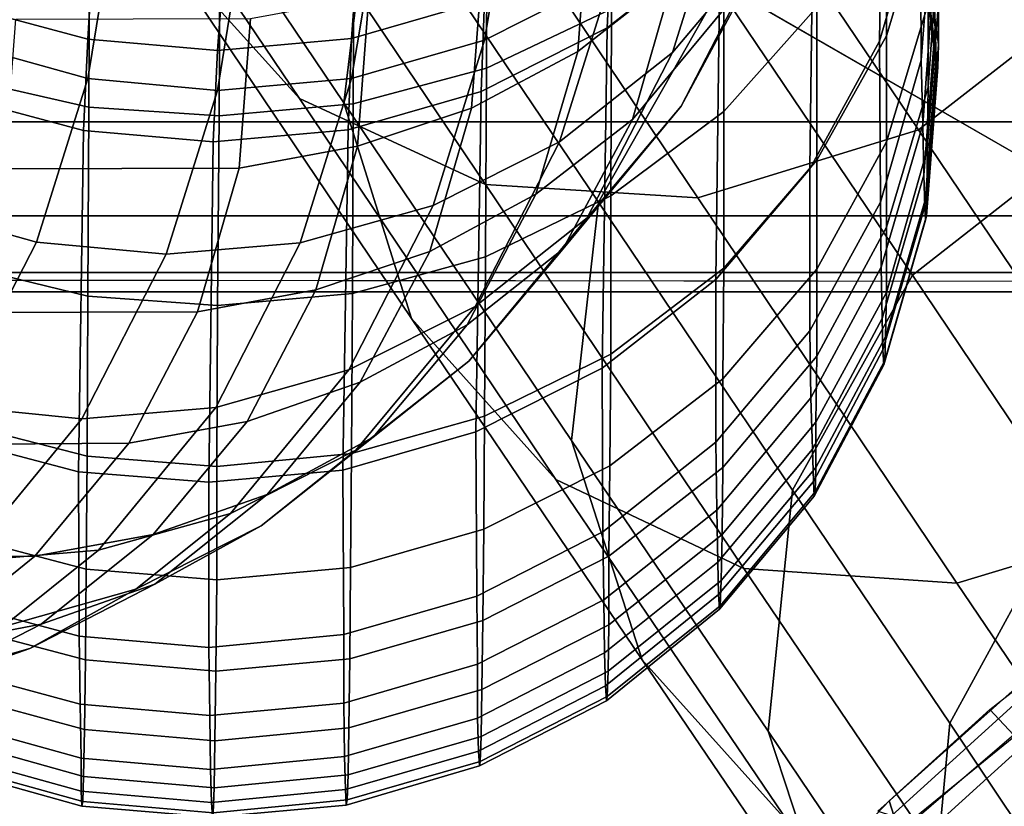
# Model space of a CAD drawing. Extents: x -43.1 to 43.1, y -41.3 to 41.3.
# Tile 411 of 656: x 0.1169 to 0.23, y -0.5112 to -0.4209. Entities that reach past the tile are written whole.
import ezdxf

# ---------------------------------------------------------------- set-up
doc = ezdxf.new("R2010")
doc.units = 0
for name, color, linetype in [('CABLE', 18, 'CONTINUOUS'), ('CEILING_SUPPORT', 254, 'CONTINUOUS'), ('CLAMP', 254, 'CONTINUOUS'), ('METAL_BASE', 254, 'CONTINUOUS'), ('WIRE', 254, 'CONTINUOUS')]:
    doc.layers.add(name, color=color, linetype=linetype)

msp = doc.modelspace()

# ---------------------------------------------------------------- linework, layer by layer
at = {"layer": 'CABLE'}
for points in [[(0.1574, -0.4033, 28.4953), (0.1285, -0.3605, 28.3751), (0.125, -0.3872, 28.3659), (0.1541, -0.4304, 28.4869)], [(0.1326, -0.4117, 28.3548), (0.1011, -0.3649, 28.2347), (0.1173, -0.3829, 28.2231), (0.149, -0.4299, 28.3439)], [(0.2202, -0.4335, 28.3246), (0.1882, -0.3861, 28.2026), (0.2103, -0.369, 28.2035), (0.2422, -0.4164, 28.3254)], [(0.1973, -0.4173, 28.6214), (0.1715, -0.3791, 28.5002), (0.1574, -0.4033, 28.4953), (0.1834, -0.4418, 28.617)], [(0.149, -0.4299, 28.3439), (0.1173, -0.3829, 28.2231), (0.1386, -0.3926, 28.2134), (0.1704, -0.4398, 28.3348)], [(0.1948, -0.4413, 28.3281), (0.1629, -0.3939, 28.2063), (0.1882, -0.3861, 28.2026), (0.2202, -0.4335, 28.3246)], [(0.1541, -0.4304, 28.4869), (0.125, -0.3872, 28.3659), (0.1326, -0.4117, 28.3548), (0.1619, -0.4552, 28.4768)], [(0.1704, -0.4398, 28.3348), (0.1386, -0.3926, 28.2134), (0.1629, -0.3939, 28.2063), (0.1948, -0.4413, 28.3281)], [(0.2671, -0.4255, 28.7424), (0.2449, -0.3926, 28.6193), (0.2193, -0.4002, 28.6221), (0.2415, -0.433, 28.7448)], [(0.2415, -0.433, 28.7448), (0.2193, -0.4002, 28.6221), (0.1973, -0.4173, 28.6214), (0.2195, -0.4502, 28.7442)], [(0.1834, -0.4418, 28.617), (0.1574, -0.4033, 28.4953), (0.1541, -0.4304, 28.4869), (0.1803, -0.4692, 28.6097)], [(0.1619, -0.4552, 28.4768), (0.1326, -0.4117, 28.3548), (0.149, -0.4299, 28.3439), (0.1785, -0.4737, 28.4667)], [(0.2501, -0.4779, 28.449), (0.2202, -0.4335, 28.3246), (0.2422, -0.4164, 28.3254), (0.2721, -0.4608, 28.4498)], [(0.2195, -0.4502, 28.7442), (0.1973, -0.4173, 28.6214), (0.1834, -0.4418, 28.617), (0.2057, -0.4749, 28.7405)], [(0.1785, -0.4737, 28.4667), (0.149, -0.4299, 28.3439), (0.1704, -0.4398, 28.3348), (0.2001, -0.4839, 28.4584)], [(0.1803, -0.4692, 28.6097), (0.1541, -0.4304, 28.4869), (0.1619, -0.4552, 28.4768), (0.1884, -0.4944, 28.6007)], [(0.2246, -0.4856, 28.4522), (0.1948, -0.4413, 28.3281), (0.2202, -0.4335, 28.3246), (0.2501, -0.4779, 28.449)], [(0.2593, -0.4595, 28.869), (0.2415, -0.433, 28.7448), (0.2195, -0.4502, 28.7442), (0.2374, -0.4768, 28.8685)], [(0.2001, -0.4839, 28.4584), (0.1704, -0.4398, 28.3348), (0.1948, -0.4413, 28.3281), (0.2246, -0.4856, 28.4522)], [(0.2057, -0.4749, 28.7405), (0.1834, -0.4418, 28.617), (0.1803, -0.4692, 28.6097), (0.2029, -0.5026, 28.7343)], [(0.2374, -0.4768, 28.8685), (0.2195, -0.4502, 28.7442), (0.2057, -0.4749, 28.7405), (0.2238, -0.5017, 28.8657)], [(0.1884, -0.4944, 28.6007), (0.1619, -0.4552, 28.4768), (0.1785, -0.4737, 28.4667), (0.2053, -0.5132, 28.5919)], [(0.2029, -0.5026, 28.7343), (0.1803, -0.4692, 28.6097), (0.1884, -0.4944, 28.6007), (0.2113, -0.5281, 28.7268)], [(0.2053, -0.5132, 28.5919), (0.1785, -0.4737, 28.4667), (0.2001, -0.4839, 28.4584), (0.2271, -0.5237, 28.5845)], [(0.2604, -0.4779, 32.0308), (0.2662, -0.4748, 69.4487), (0.2012, -0.5276, 69.4487), (0.1986, -0.5309, 32.0308)], [(0.2238, -0.5017, 28.8657), (0.2057, -0.4749, 28.7405), (0.2029, -0.5026, 28.7343), (0.2212, -0.5297, 28.8609)], [(0.2505, -0.4964, 28.9943), (0.2374, -0.4768, 28.8685), (0.2238, -0.5017, 28.8657), (0.237, -0.5215, 28.9923)], [(0.2517, -0.5256, 28.5791), (0.2246, -0.4856, 28.4522), (0.2501, -0.4779, 28.449), (0.2773, -0.518, 28.5762)], [(0.2271, -0.5237, 28.5845), (0.2001, -0.4839, 28.4584), (0.2246, -0.4856, 28.4522), (0.2517, -0.5256, 28.5791)], [(0.2284, -0.5001, 32.0308), (0.2407, -0.4905, 32.0308), (0.2567, -0.5181, 32.0308), (0.2523, -0.5257, 32.0308)], [(0.2113, -0.5281, 28.7268), (0.1884, -0.4944, 28.6007), (0.2053, -0.5132, 28.5919), (0.2284, -0.5474, 28.7194)], [(0.2328, -0.4981, 69.6567), (0.2313, -0.4977, 69.4487), (0.2155, -0.5118, 69.4487), (0.2171, -0.5123, 69.6569)], [(0.2376, -0.4994, 69.8649), (0.2328, -0.4981, 69.6567), (0.2171, -0.5123, 69.6569), (0.2219, -0.5136, 69.8653)], [(0.2284, -0.5001, 32.0308), (0.2523, -0.5257, 32.0308), (0.2244, -0.5344, 32.0308), (0.2168, -0.5106, 32.0308)], [(0.2459, -0.5017, 70.0733), (0.2376, -0.4994, 69.8649), (0.2219, -0.5136, 69.8653), (0.2302, -0.5159, 70.0739)], [(0.2212, -0.5297, 28.8609), (0.2029, -0.5026, 28.7343), (0.2113, -0.5281, 28.7268), (0.2299, -0.5556, 28.855)], [(0.237, -0.5215, 28.9923), (0.2238, -0.5017, 28.8657), (0.2212, -0.5297, 28.8609), (0.2347, -0.5497, 28.989)], [(0.2244, -0.5344, 32.0308), (0.2061, -0.5219, 32.0308), (0.2168, -0.5106, 32.0308)]]:
    msp.add_3dface(points, dxfattribs=at)
at = {"layer": 'CEILING_SUPPORT'}
for points in [[(0.068, -0.0542, 101.9285), (0.7651, 0, 101.9285), (0.7651, -0.7651, 101.9285), (0, -0.7651, 101.9285)], [(0.068, -0.0542, 101.859), (0.7651, 0, 101.859), (0.7651, -0.7651, 101.859), (0, -0.7651, 101.859)]]:
    msp.add_3dface(points, dxfattribs=at)
at = {"layer": 'CLAMP'}
for points in [[(-0.6955, -0.4177, 93.7762), (3.3384, -0.4177, 93.7762), (3.3384, -0.4326, 93.7344), (-0.6955, -0.4326, 93.7344)], [(-0.6955, -0.4326, 93.472), (3.3384, -0.4326, 93.472), (3.3384, -0.4177, 93.4302), (-0.6955, -0.4177, 93.4302)], [(-0.6955, -0.4326, 93.7344), (3.3384, -0.4326, 93.7344), (3.3384, -0.4434, 93.6914), (-0.6955, -0.4434, 93.6914)], [(-0.6955, -0.4434, 93.515), (3.3384, -0.4434, 93.515), (3.3384, -0.4326, 93.472), (-0.6955, -0.4326, 93.472)], [(-0.6955, -0.4434, 93.6914), (3.3384, -0.4434, 93.6914), (3.3384, -0.4499, 93.6475), (-0.6955, -0.4499, 93.6475)], [(-0.6955, -0.4499, 93.5589), (3.3384, -0.4499, 93.5589), (3.3384, -0.4434, 93.515), (-0.6955, -0.4434, 93.515)], [(-0.6955, -0.4499, 93.6475), (3.3384, -0.4499, 93.6475), (3.3384, -0.4521, 93.6032), (-0.6955, -0.4521, 93.6032)], [(3.3384, -0.4521, 93.6032), (3.3384, -0.4499, 93.5589), (-0.6955, -0.4499, 93.5589), (1.3214, -0.4521, 93.6032)], [(-0.6955, -0.4499, 93.5589), (-0.6955, -0.4521, 93.6032), (1.3214, -0.4521, 93.6032)]]:
    msp.add_3dface(points, dxfattribs=at)
at = {"layer": 'METAL_BASE'}
for points in [[(-1.669, 0.6609, 8.6989), (-0.8194, 1.6735, 8.6989), (0.4824, 1.903, 8.6989), (1.6271, -1.2421, 8.6989)], [(-0.9992, 1.3658, 8.6989), (-1.609, 0.3096, 8.6989), (-1.3972, -0.8914, 8.6989), (1.2928, 1.3658, 8.6989)], [(-1.3972, -0.8914, 8.6989), (-0.463, -1.6754, 8.6989), (0.7566, -1.6754, 8.6989), (1.2928, 1.3658, 8.6989)], [(-0.8992, 1.2466, 0.6411), (-1.4558, 0.2826, 0.6411), (-1.2625, -0.8137, 0.6411), (1.1929, 1.2466, 0.6411)], [(-1.2625, -0.8137, 0.6411), (-0.4098, -1.5292, 0.6411), (0.7034, -1.5292, 0.6411), (1.1929, 1.2466, 0.6411)], [(-0.8194, -1.6735, 8.6989), (-1.669, -0.6609, 8.6989), (-1.669, 0.6609, 8.6989), (1.6271, -1.2421, 8.6989)]]:
    msp.add_3dface(points, dxfattribs=at)
at = {"layer": 'WIRE'}
for points in [[(0.221, -0.3679, 2.3927), (0.2204, -0.4072, 2.2337), (0.2157, -0.4233, 2.2377), (0.2163, -0.384, 2.3963)], [(0.2163, -0.384, 2.3963), (0.2157, -0.4233, 2.2377), (0.2077, -0.438, 2.2413), (0.2082, -0.3988, 2.3997)], [(0.2212, -0.4071, 1.769), (0.2212, -0.3903, 1.7272), (0.2165, -0.4055, 1.7205), (0.2165, -0.4227, 1.7634)], [(0.2217, -0.3905, 2.2296), (0.2218, -0.4086, 2.1498), (0.2205, -0.4255, 2.1531), (0.2204, -0.4072, 2.2337)], [(0.2027, -0.4118, 3.0929), (0.2087, -0.3926, 2.9584), (0.1979, -0.4055, 2.9563), (0.1919, -0.4246, 3.0904)], [(0.1849, -0.4196, 1.6609), (0.185, -0.3948, 1.6185), (0.1706, -0.4014, 1.6144), (0.1705, -0.4264, 1.6573)], [(0.2009, -0.4159, 3.231), (0.2108, -0.3969, 3.0956), (0.2027, -0.4118, 3.0929), (0.1929, -0.4308, 3.2283)], [(0.1823, -0.4074, 3.4611), (0.1933, -0.3988, 3.3713), (0.192, -0.4159, 3.3693), (0.181, -0.4245, 3.4594)], [(0.192, -0.4159, 3.3693), (0.2057, -0.3995, 3.2336), (0.2009, -0.4159, 3.231), (0.1873, -0.4323, 3.367)], [(0.2082, -0.3988, 2.3997), (0.2077, -0.438, 2.2413), (0.1969, -0.4507, 2.2445), (0.1974, -0.4116, 2.4026)], [(0.2085, -0.4194, 1.7144), (0.2086, -0.3986, 1.6719), (0.1978, -0.4102, 1.6658), (0.1978, -0.4314, 1.7092)], [(0.2197, -0.3992, 2.1068), (0.2198, -0.4048, 2.0669), (0.2221, -0.4217, 2.0688), (0.2219, -0.416, 2.1095)], [(0.1849, -0.4158, 2.9545), (0.1874, -0.4002, 2.8225), (0.1729, -0.4077, 2.8217), (0.1703, -0.4232, 2.9531)], [(0.1705, -0.4264, 1.6573), (0.1706, -0.4014, 1.6144), (0.1553, -0.4054, 1.6119), (0.1552, -0.4305, 1.6552)], [(0.1979, -0.401, 2.4544), (0.1974, -0.4116, 2.4026), (0.1844, -0.4218, 2.405), (0.1849, -0.4113, 2.4565)], [(0.1248, -0.4309, 1.6551), (0.1249, -0.4059, 1.6117), (0.1104, -0.4027, 1.6138), (0.1103, -0.4276, 1.6569)], [(0.2202, -0.4068, 1.9214), (0.2203, -0.4021, 1.8855), (0.2225, -0.4189, 1.8828), (0.2225, -0.4237, 1.9197)], [(0.2225, -0.4118, 1.8463), (0.2225, -0.4025, 1.8102), (0.2213, -0.419, 1.8054), (0.2213, -0.4286, 1.8425)], [(0.2198, -0.4048, 2.0669), (0.22, -0.4082, 2.0304), (0.2222, -0.4251, 2.0315), (0.2221, -0.4217, 2.0688)], [(0.1398, -0.4319, 1.6545), (0.1399, -0.4068, 1.6111), (0.1249, -0.4059, 1.6117), (0.1248, -0.4309, 1.6551)], [(0.1552, -0.4305, 1.6552), (0.1553, -0.4054, 1.6119), (0.1399, -0.4068, 1.6111), (0.1398, -0.4319, 1.6545)], [(0.1919, -0.4246, 3.0904), (0.1979, -0.4055, 2.9563), (0.1849, -0.4158, 2.9545), (0.1789, -0.4349, 3.0882)], [(0.2165, -0.4227, 1.7634), (0.2165, -0.4055, 1.7205), (0.2085, -0.4194, 1.7144), (0.2085, -0.437, 1.7583)], [(0.1701, -0.4138, 3.5504), (0.1823, -0.4074, 3.4611), (0.181, -0.4245, 3.4594), (0.1688, -0.431, 3.5491)], [(0.2204, -0.4072, 2.2337), (0.2205, -0.4255, 2.1531), (0.2158, -0.4418, 2.1564), (0.2157, -0.4233, 2.2377)], [(0.2213, -0.419, 1.8054), (0.2212, -0.4071, 1.769), (0.2165, -0.4227, 1.7634), (0.2165, -0.4349, 1.8008)], [(0.2202, -0.4093, 1.9576), (0.2202, -0.4068, 1.9214), (0.2225, -0.4237, 1.9197), (0.2224, -0.4263, 1.9569)], [(0.1247, -0.4276, 2.9511), (0.1272, -0.4122, 2.8208), (0.1127, -0.4082, 2.8211), (0.1102, -0.4236, 2.9512)], [(0.1703, -0.4232, 2.9531), (0.1729, -0.4077, 2.8217), (0.1576, -0.4121, 2.8211), (0.155, -0.4276, 2.952)], [(0.22, -0.4082, 2.0304), (0.2201, -0.4097, 1.9939), (0.2223, -0.4267, 1.9942), (0.2222, -0.4251, 2.0315)], [(0.2218, -0.4086, 2.1498), (0.2219, -0.416, 2.1095), (0.2207, -0.4329, 2.1122), (0.2205, -0.4255, 2.1531)], [(0.2201, -0.4097, 1.9939), (0.2202, -0.4093, 1.9576), (0.2224, -0.4263, 1.9569), (0.2223, -0.4267, 1.9942)], [(0.1252, -0.4148, 2.5102), (0.1247, -0.4231, 2.4593), (0.1102, -0.4192, 2.4587), (0.1107, -0.4109, 2.5098)], [(0.1709, -0.4103, 2.509), (0.1703, -0.4186, 2.458), (0.155, -0.423, 2.4589), (0.1556, -0.4147, 2.5098)], [(0.1978, -0.4314, 1.7092), (0.1978, -0.4102, 1.6658), (0.1849, -0.4196, 1.6609), (0.1848, -0.4411, 1.705)], [(0.1849, -0.4113, 2.4565), (0.1844, -0.4218, 2.405), (0.1699, -0.4291, 2.4067), (0.1703, -0.4186, 2.458)], [(0.1929, -0.4308, 3.2283), (0.2027, -0.4118, 3.0929), (0.1919, -0.4246, 3.0904), (0.1821, -0.4436, 3.2257)], [(0.1974, -0.4116, 2.4026), (0.1969, -0.4507, 2.2445), (0.1838, -0.4609, 2.247), (0.1844, -0.4218, 2.405)], [(0.2225, -0.4189, 1.8828), (0.2225, -0.4118, 1.8463), (0.2213, -0.4286, 1.8425), (0.2212, -0.4358, 1.8801)], [(0.1396, -0.429, 2.9513), (0.1421, -0.4135, 2.8208), (0.1272, -0.4122, 2.8208), (0.1247, -0.4276, 2.9511)], [(0.155, -0.4276, 2.952), (0.1576, -0.4121, 2.8211), (0.1421, -0.4135, 2.8208), (0.1396, -0.429, 2.9513)], [(0.157, -0.4182, 3.639), (0.1701, -0.4138, 3.5504), (0.1688, -0.431, 3.5491), (0.1557, -0.4354, 3.6381)], [(0.1402, -0.4161, 2.5102), (0.1396, -0.4244, 2.4594), (0.1247, -0.4231, 2.4593), (0.1252, -0.4148, 2.5102)], [(0.1556, -0.4147, 2.5098), (0.155, -0.423, 2.4589), (0.1396, -0.4244, 2.4594), (0.1402, -0.4161, 2.5102)], [(0.1789, -0.4349, 3.0882), (0.1849, -0.4158, 2.9545), (0.1703, -0.4232, 2.9531), (0.1644, -0.4422, 3.0863)], [(0.181, -0.4245, 3.4594), (0.192, -0.4159, 3.3693), (0.1873, -0.4323, 3.367), (0.1762, -0.4409, 3.4574)], [(0.1873, -0.4323, 3.367), (0.2009, -0.4159, 3.231), (0.1929, -0.4308, 3.2283), (0.1793, -0.4472, 3.3645)], [(0.2219, -0.416, 2.1095), (0.2221, -0.4217, 2.0688), (0.2208, -0.4387, 2.0708), (0.2207, -0.4329, 2.1122)], [(0.1434, -0.4207, 3.7271), (0.157, -0.4182, 3.639), (0.1557, -0.4354, 3.6381), (0.1421, -0.4379, 3.7265)], [(0.1703, -0.4186, 2.458), (0.1699, -0.4291, 2.4067), (0.1546, -0.4335, 2.4078), (0.155, -0.423, 2.4589)], [(0.1247, -0.4231, 2.4593), (0.1242, -0.4336, 2.4081), (0.1097, -0.4297, 2.4073), (0.1102, -0.4192, 2.4587)], [(0.1848, -0.4411, 1.705), (0.1849, -0.4196, 1.6609), (0.1705, -0.4264, 1.6573), (0.1704, -0.4481, 1.7019)], [(0.2085, -0.437, 1.7583), (0.2085, -0.4194, 1.7144), (0.1978, -0.4314, 1.7092), (0.1978, -0.4494, 1.754)], [(0.2213, -0.4286, 1.8425), (0.2213, -0.419, 1.8054), (0.2165, -0.4349, 1.8008), (0.2165, -0.4447, 1.8389)], [(0.2225, -0.4237, 1.9197), (0.2225, -0.4189, 1.8828), (0.2212, -0.4358, 1.8801), (0.2212, -0.4408, 1.918)], [(0.1164, -0.4208, 3.9023), (0.1434, -0.4207, 3.7271), (0.1421, -0.4379, 3.7265), (0.1151, -0.438, 3.9023)], [(0.1844, -0.4218, 2.405), (0.1838, -0.4609, 2.247), (0.1693, -0.4682, 2.2488), (0.1699, -0.4291, 2.4067)], [(0.2221, -0.4217, 2.0688), (0.2222, -0.4251, 2.0315), (0.2209, -0.4423, 2.0327), (0.2208, -0.4387, 2.0708)], [(0.1396, -0.4244, 2.4594), (0.1391, -0.4349, 2.4082), (0.1242, -0.4336, 2.4081), (0.1247, -0.4231, 2.4593)], [(0.155, -0.423, 2.4589), (0.1546, -0.4335, 2.4078), (0.1391, -0.4349, 2.4082), (0.1396, -0.4244, 2.4594)], [(0.1644, -0.4422, 3.0863), (0.1703, -0.4232, 2.9531), (0.155, -0.4276, 2.952), (0.1491, -0.4465, 3.0847)], [(0.2157, -0.4233, 2.2377), (0.2158, -0.4418, 2.1564), (0.2077, -0.4566, 2.1593), (0.2077, -0.438, 2.2413)], [(0.2165, -0.4349, 1.8008), (0.2165, -0.4227, 1.7634), (0.2085, -0.437, 1.7583), (0.2085, -0.4495, 1.7967)], [(0.1188, -0.4464, 3.083), (0.1247, -0.4276, 2.9511), (0.1102, -0.4236, 2.9512), (0.1044, -0.4424, 3.0827)], [(0.2224, -0.4263, 1.9569), (0.2225, -0.4237, 1.9197), (0.2212, -0.4408, 1.918), (0.2211, -0.4434, 1.9562)], [(0.1688, -0.431, 3.5491), (0.181, -0.4245, 3.4594), (0.1762, -0.4409, 3.4574), (0.164, -0.4475, 3.5473)], [(0.1821, -0.4436, 3.2257), (0.1919, -0.4246, 3.0904), (0.1789, -0.4349, 3.0882), (0.1692, -0.4538, 3.2232)], [(0.2205, -0.4255, 2.1531), (0.2207, -0.4329, 2.1122), (0.2159, -0.4493, 2.1148), (0.2158, -0.4418, 2.1564)], [(0.2222, -0.4251, 2.0315), (0.2223, -0.4267, 1.9942), (0.221, -0.4439, 1.9945), (0.2209, -0.4423, 2.0327)], [(0.1704, -0.4481, 1.7019), (0.1705, -0.4264, 1.6573), (0.1552, -0.4305, 1.6552), (0.1551, -0.4523, 1.7001)], [(0.2223, -0.4267, 1.9942), (0.2224, -0.4263, 1.9569), (0.2211, -0.4434, 1.9562), (0.221, -0.4439, 1.9945)], [(0.1247, -0.4526, 1.7), (0.1248, -0.4309, 1.6551), (0.1103, -0.4276, 1.6569), (0.1102, -0.4491, 1.7016)], [(0.1337, -0.4478, 3.0837), (0.1396, -0.429, 2.9513), (0.1247, -0.4276, 2.9511), (0.1188, -0.4464, 3.083)], [(0.1491, -0.4465, 3.0847), (0.155, -0.4276, 2.952), (0.1396, -0.429, 2.9513), (0.1337, -0.4478, 3.0837)], [(0.2212, -0.4358, 1.8801), (0.2213, -0.4286, 1.8425), (0.2165, -0.4447, 1.8389), (0.2165, -0.4522, 1.8775)], [(0.1242, -0.4336, 2.4081), (0.1236, -0.4728, 2.2499), (0.1092, -0.469, 2.2489), (0.1097, -0.4297, 2.4073)], [(0.1699, -0.4291, 2.4067), (0.1693, -0.4682, 2.2488), (0.154, -0.4726, 2.2498), (0.1546, -0.4335, 2.4078)], [(0.1396, -0.4537, 1.6995), (0.1398, -0.4319, 1.6545), (0.1248, -0.4309, 1.6551), (0.1247, -0.4526, 1.7)], [(0.1551, -0.4523, 1.7001), (0.1552, -0.4305, 1.6552), (0.1398, -0.4319, 1.6545), (0.1396, -0.4537, 1.6995)], [(0.1557, -0.4354, 3.6381), (0.1688, -0.431, 3.5491), (0.164, -0.4475, 3.5473), (0.1509, -0.4519, 3.6367)], [(0.1793, -0.4472, 3.3645), (0.1929, -0.4308, 3.2283), (0.1821, -0.4436, 3.2257), (0.1685, -0.4601, 3.3619)], [(0.1762, -0.4409, 3.4574), (0.1873, -0.4323, 3.367), (0.1793, -0.4472, 3.3645), (0.1683, -0.4559, 3.4551)], [(0.1978, -0.4494, 1.754), (0.1978, -0.4314, 1.7092), (0.1848, -0.4411, 1.705), (0.1848, -0.4593, 1.7504)], [(0.1546, -0.4335, 2.4078), (0.154, -0.4726, 2.2498), (0.1386, -0.474, 2.2502), (0.1391, -0.4349, 2.4082)], [(0.2207, -0.4329, 2.1122), (0.2208, -0.4387, 2.0708), (0.216, -0.4552, 2.0727), (0.2159, -0.4493, 2.1148)], [(0.1391, -0.4349, 2.4082), (0.1386, -0.474, 2.2502), (0.1236, -0.4728, 2.2499), (0.1242, -0.4336, 2.4081)], [(0.1421, -0.4379, 3.7265), (0.1557, -0.4354, 3.6381), (0.1509, -0.4519, 3.6367), (0.1373, -0.4544, 3.7255)], [(0.1692, -0.4538, 3.2232), (0.1789, -0.4349, 3.0882), (0.1644, -0.4422, 3.0863), (0.1547, -0.4611, 3.2209)], [(0.2165, -0.4447, 1.8389), (0.2165, -0.4349, 1.8008), (0.2085, -0.4495, 1.7967), (0.2085, -0.4595, 1.8356)], [(0.2212, -0.4408, 1.918), (0.2212, -0.4358, 1.8801), (0.2165, -0.4522, 1.8775), (0.2164, -0.4573, 1.9164)], [(0.1151, -0.438, 3.9023), (0.1421, -0.4379, 3.7265), (0.1373, -0.4544, 3.7255), (0.1103, -0.4545, 3.9018)], [(0.2077, -0.438, 2.2413), (0.2077, -0.4566, 2.1593), (0.1969, -0.4694, 2.1618), (0.1969, -0.4507, 2.2445)], [(0.2085, -0.4495, 1.7967), (0.2085, -0.437, 1.7583), (0.1978, -0.4494, 1.754), (0.1977, -0.4621, 1.793)], [(0.2208, -0.4387, 2.0708), (0.2209, -0.4423, 2.0327), (0.2161, -0.4588, 2.0338), (0.216, -0.4552, 2.0727)], [(0.164, -0.4475, 3.5473), (0.1762, -0.4409, 3.4574), (0.1683, -0.4559, 3.4551), (0.156, -0.4625, 3.5453)], [(0.1848, -0.4593, 1.7504), (0.1848, -0.4411, 1.705), (0.1704, -0.4481, 1.7019), (0.1703, -0.4664, 1.7479)], [(0.2211, -0.4434, 1.9562), (0.2212, -0.4408, 1.918), (0.2164, -0.4573, 1.9164), (0.2163, -0.46, 1.9555)], [(0.1091, -0.4652, 3.2164), (0.1188, -0.4464, 3.083), (0.1044, -0.4424, 3.0827), (0.0947, -0.4611, 3.2157)], [(0.1547, -0.4611, 3.2209), (0.1644, -0.4422, 3.0863), (0.1491, -0.4465, 3.0847), (0.1394, -0.4654, 3.2191)], [(0.2158, -0.4418, 2.1564), (0.2159, -0.4493, 2.1148), (0.2078, -0.4643, 2.1172), (0.2077, -0.4566, 2.1593)], [(0.2209, -0.4423, 2.0327), (0.221, -0.4439, 1.9945), (0.2162, -0.4605, 1.9947), (0.2161, -0.4588, 2.0338)], [(0.1685, -0.4601, 3.3619), (0.1821, -0.4436, 3.2257), (0.1692, -0.4538, 3.2232), (0.1555, -0.4703, 3.3593)], [(0.221, -0.4439, 1.9945), (0.2211, -0.4434, 1.9562), (0.2163, -0.46, 1.9555), (0.2162, -0.4605, 1.9947)], [(0.2165, -0.4522, 1.8775), (0.2165, -0.4447, 1.8389), (0.2085, -0.4595, 1.8356), (0.2084, -0.4671, 1.8751)], [(0.124, -0.4667, 3.2175), (0.1337, -0.4478, 3.0837), (0.1188, -0.4464, 3.083), (0.1091, -0.4652, 3.2164)], [(0.1394, -0.4654, 3.2191), (0.1491, -0.4465, 3.0847), (0.1337, -0.4478, 3.0837), (0.124, -0.4667, 3.2175)], [(0.1509, -0.4519, 3.6367), (0.164, -0.4475, 3.5473), (0.156, -0.4625, 3.5453), (0.143, -0.467, 3.6349)], [(0.1703, -0.4664, 1.7479), (0.1704, -0.4481, 1.7019), (0.1551, -0.4523, 1.7001), (0.155, -0.4707, 1.7464)], [(0.1683, -0.4559, 3.4551), (0.1793, -0.4472, 3.3645), (0.1685, -0.4601, 3.3619), (0.1575, -0.4688, 3.4525)], [(0.1246, -0.471, 1.7464), (0.1247, -0.4526, 1.7), (0.1102, -0.4491, 1.7016), (0.1101, -0.4673, 1.7477)], [(0.1977, -0.4621, 1.793), (0.1978, -0.4494, 1.754), (0.1848, -0.4593, 1.7504), (0.1847, -0.4721, 1.7902)], [(0.2159, -0.4493, 2.1148), (0.216, -0.4552, 2.0727), (0.208, -0.4702, 2.0744), (0.2078, -0.4643, 2.1172)], [(0.2085, -0.4595, 1.8356), (0.2085, -0.4495, 1.7967), (0.1977, -0.4621, 1.793), (0.1977, -0.4723, 1.8328)], [(0.1969, -0.4507, 2.2445), (0.1969, -0.4694, 2.1618), (0.1839, -0.4797, 2.1638), (0.1838, -0.4609, 2.247)], [(0.1395, -0.4722, 1.7459), (0.1396, -0.4537, 1.6995), (0.1247, -0.4526, 1.7), (0.1246, -0.471, 1.7464)], [(0.1373, -0.4544, 3.7255), (0.1509, -0.4519, 3.6367), (0.143, -0.467, 3.6349), (0.1294, -0.4695, 3.7239)], [(0.155, -0.4707, 1.7464), (0.1551, -0.4523, 1.7001), (0.1396, -0.4537, 1.6995), (0.1395, -0.4722, 1.7459)], [(0.2164, -0.4573, 1.9164), (0.2165, -0.4522, 1.8775), (0.2084, -0.4671, 1.8751), (0.2084, -0.4723, 1.9149)], [(0.1555, -0.4703, 3.3593), (0.1692, -0.4538, 3.2232), (0.1547, -0.4611, 3.2209), (0.1411, -0.4776, 3.3568)], [(0.1103, -0.4545, 3.9018), (0.1373, -0.4544, 3.7255), (0.1294, -0.4695, 3.7239), (0.1024, -0.4697, 3.9008)], [(0.156, -0.4625, 3.5453), (0.1683, -0.4559, 3.4551), (0.1575, -0.4688, 3.4525), (0.1453, -0.4754, 3.5429)], [(0.216, -0.4552, 2.0727), (0.2161, -0.4588, 2.0338), (0.2081, -0.4739, 2.0348), (0.208, -0.4702, 2.0744)], [(0.2077, -0.4566, 2.1593), (0.2078, -0.4643, 2.1172), (0.197, -0.4772, 2.1192), (0.1969, -0.4694, 2.1618)], [(0.2163, -0.46, 1.9555), (0.2164, -0.4573, 1.9164), (0.2084, -0.4723, 1.9149), (0.2083, -0.4751, 1.9549)], [(0.1847, -0.4721, 1.7902), (0.1848, -0.4593, 1.7504), (0.1703, -0.4664, 1.7479), (0.1702, -0.4794, 1.7881)], [(0.2084, -0.4671, 1.8751), (0.2085, -0.4595, 1.8356), (0.1977, -0.4723, 1.8328), (0.1976, -0.48, 1.873)], [(0.2161, -0.4588, 2.0338), (0.2162, -0.4605, 1.9947), (0.2082, -0.4756, 1.9949), (0.2081, -0.4739, 2.0348)], [(0.1575, -0.4688, 3.4525), (0.1685, -0.4601, 3.3619), (0.1555, -0.4703, 3.3593), (0.1446, -0.479, 3.45)], [(0.2162, -0.4605, 1.9947), (0.2163, -0.46, 1.9555), (0.2083, -0.4751, 1.9549), (0.2082, -0.4756, 1.9949)], [(0.1411, -0.4776, 3.3568), (0.1547, -0.4611, 3.2209), (0.1394, -0.4654, 3.2191), (0.1259, -0.4818, 3.3546)], [(0.1838, -0.4609, 2.247), (0.1839, -0.4797, 2.1638), (0.1694, -0.4871, 2.1653), (0.1693, -0.4682, 2.2488)], [(0.143, -0.467, 3.6349), (0.156, -0.4625, 3.5453), (0.1453, -0.4754, 3.5429), (0.1322, -0.48, 3.6327)], [(0.1977, -0.4723, 1.8328), (0.1977, -0.4621, 1.793), (0.1847, -0.4721, 1.7902), (0.1846, -0.4825, 1.8305)], [(0.1105, -0.4831, 3.3527), (0.124, -0.4667, 3.2175), (0.1091, -0.4652, 3.2164), (0.0957, -0.4816, 3.3512)], [(0.2078, -0.4643, 2.1172), (0.208, -0.4702, 2.0744), (0.1971, -0.4832, 2.0758), (0.197, -0.4772, 2.1192)], [(0.1259, -0.4818, 3.3546), (0.1394, -0.4654, 3.2191), (0.124, -0.4667, 3.2175), (0.1105, -0.4831, 3.3527)], [(0.1245, -0.484, 1.7868), (0.1246, -0.471, 1.7464), (0.1101, -0.4673, 1.7477), (0.11, -0.4802, 1.7879)], [(0.1294, -0.4695, 3.7239), (0.143, -0.467, 3.6349), (0.1322, -0.48, 3.6327), (0.1186, -0.4825, 3.722)], [(0.1702, -0.4794, 1.7881), (0.1703, -0.4664, 1.7479), (0.155, -0.4707, 1.7464), (0.1549, -0.4838, 1.7868)], [(0.2084, -0.4723, 1.9149), (0.2084, -0.4671, 1.8751), (0.1976, -0.48, 1.873), (0.1975, -0.4853, 1.9136)], [(0.1693, -0.4682, 2.2488), (0.1694, -0.4871, 2.1653), (0.1541, -0.4915, 2.1661), (0.154, -0.4726, 2.2498)], [(0.1024, -0.4697, 3.9008), (0.1294, -0.4695, 3.7239), (0.1186, -0.4825, 3.722), (0.0916, -0.4827, 3.8994)], [(0.1236, -0.4728, 2.2499), (0.1237, -0.4917, 2.1661), (0.1092, -0.4878, 2.1652), (0.1092, -0.469, 2.2489)], [(0.1453, -0.4754, 3.5429), (0.1575, -0.4688, 3.4525), (0.1446, -0.479, 3.45), (0.1324, -0.4857, 3.5404)], [(0.1969, -0.4694, 2.1618), (0.197, -0.4772, 2.1192), (0.184, -0.4875, 2.1209), (0.1839, -0.4797, 2.1638)], [(0.1446, -0.479, 3.45), (0.1555, -0.4703, 3.3593), (0.1411, -0.4776, 3.3568), (0.1302, -0.4863, 3.4475)], [(0.1549, -0.4838, 1.7868), (0.155, -0.4707, 1.7464), (0.1395, -0.4722, 1.7459), (0.1395, -0.4852, 1.7864)], [(0.208, -0.4702, 2.0744), (0.2081, -0.4739, 2.0348), (0.1972, -0.4869, 2.0356), (0.1971, -0.4832, 2.0758)], [(0.1395, -0.4852, 1.7864), (0.1395, -0.4722, 1.7459), (0.1246, -0.471, 1.7464), (0.1245, -0.484, 1.7868)], [(0.1386, -0.474, 2.2502), (0.1386, -0.493, 2.1663), (0.1237, -0.4917, 2.1661), (0.1236, -0.4728, 2.2499)], [(0.154, -0.4726, 2.2498), (0.1541, -0.4915, 2.1661), (0.1386, -0.493, 2.1663), (0.1386, -0.474, 2.2502)], [(0.1846, -0.4825, 1.8305), (0.1847, -0.4721, 1.7902), (0.1702, -0.4794, 1.7881), (0.1701, -0.4899, 1.8289)], [(0.1976, -0.48, 1.873), (0.1977, -0.4723, 1.8328), (0.1846, -0.4825, 1.8305), (0.1846, -0.4904, 1.8714)], [(0.2083, -0.4751, 1.9549), (0.2084, -0.4723, 1.9149), (0.1975, -0.4853, 1.9136), (0.1974, -0.4882, 1.9543)], [(0.2081, -0.4739, 2.0348), (0.2082, -0.4756, 1.9949), (0.1973, -0.4886, 1.9951), (0.1972, -0.4869, 2.0356)], [(0.1322, -0.48, 3.6327), (0.1453, -0.4754, 3.5429), (0.1324, -0.4857, 3.5404), (0.1193, -0.4903, 3.6303)], [(0.2082, -0.4756, 1.9949), (0.2083, -0.4751, 1.9549), (0.1974, -0.4882, 1.9543), (0.1973, -0.4886, 1.9951)], [(0.1302, -0.4863, 3.4475), (0.1411, -0.4776, 3.3568), (0.1259, -0.4818, 3.3546), (0.1149, -0.4906, 3.4451)], [(0.197, -0.4772, 2.1192), (0.1971, -0.4832, 2.0758), (0.1841, -0.4936, 2.077), (0.184, -0.4875, 2.1209)], [(0.1324, -0.4857, 3.5404), (0.1446, -0.479, 3.45), (0.1302, -0.4863, 3.4475), (0.118, -0.4931, 3.5379)], [(0.1701, -0.4899, 1.8289), (0.1702, -0.4794, 1.7881), (0.1549, -0.4838, 1.7868), (0.1548, -0.4943, 1.8279)], [(0.1839, -0.4797, 2.1638), (0.184, -0.4875, 2.1209), (0.1695, -0.4949, 2.122), (0.1694, -0.4871, 2.1653)], [(0.1186, -0.4825, 3.722), (0.1322, -0.48, 3.6327), (0.1193, -0.4903, 3.6303), (0.1057, -0.4929, 3.7198)], [(0.1244, -0.4944, 1.8279), (0.1245, -0.484, 1.7868), (0.11, -0.4802, 1.7879), (0.11, -0.4906, 1.8287)], [(0.1975, -0.4853, 1.9136), (0.1976, -0.48, 1.873), (0.1846, -0.4904, 1.8714), (0.1845, -0.4957, 1.9126)], [(0.1149, -0.4906, 3.4451), (0.1259, -0.4818, 3.3546), (0.1105, -0.4831, 3.3527), (0.0996, -0.4919, 3.443)], [(0.0916, -0.4827, 3.8994), (0.1186, -0.4825, 3.722), (0.1057, -0.4929, 3.7198), (0.0787, -0.4932, 3.8976)], [(0.1846, -0.4904, 1.8714), (0.1846, -0.4825, 1.8305), (0.1701, -0.4899, 1.8289), (0.17, -0.4978, 1.8702)], [(0.1971, -0.4832, 2.0758), (0.1972, -0.4869, 2.0356), (0.1842, -0.4974, 2.0363), (0.1841, -0.4936, 2.077)], [(0.1394, -0.4957, 1.8276), (0.1395, -0.4852, 1.7864), (0.1245, -0.484, 1.7868), (0.1244, -0.4944, 1.8279)], [(0.1548, -0.4943, 1.8279), (0.1549, -0.4838, 1.7868), (0.1395, -0.4852, 1.7864), (0.1394, -0.4957, 1.8276)], [(0.1974, -0.4882, 1.9543), (0.1975, -0.4853, 1.9136), (0.1845, -0.4957, 1.9126), (0.1844, -0.4986, 1.9539)], [(0.118, -0.4931, 3.5379), (0.1302, -0.4863, 3.4475), (0.1149, -0.4906, 3.4451), (0.1028, -0.4974, 3.5354)], [(0.1193, -0.4903, 3.6303), (0.1324, -0.4857, 3.5404), (0.118, -0.4931, 3.5379), (0.1049, -0.4977, 3.6278)], [(0.1237, -0.4917, 2.1661), (0.1238, -0.4995, 2.1226), (0.1093, -0.4956, 2.1219), (0.1092, -0.4878, 2.1652)], [(0.1694, -0.4871, 2.1653), (0.1695, -0.4949, 2.122), (0.1541, -0.4994, 2.1227), (0.1541, -0.4915, 2.1661)], [(0.184, -0.4875, 2.1209), (0.1841, -0.4936, 2.077), (0.1695, -0.5011, 2.0778), (0.1695, -0.4949, 2.122)], [(0.1972, -0.4869, 2.0356), (0.1973, -0.4886, 1.9951), (0.1843, -0.4991, 1.9952), (0.1842, -0.4974, 2.0363)], [(0.1973, -0.4886, 1.9951), (0.1974, -0.4882, 1.9543), (0.1844, -0.4986, 1.9539), (0.1843, -0.4991, 1.9952)], [(0.17, -0.4978, 1.8702), (0.1701, -0.4899, 1.8289), (0.1548, -0.4943, 1.8279), (0.1547, -0.5022, 1.8695)], [(0.1057, -0.4929, 3.7198), (0.1193, -0.4903, 3.6303), (0.1049, -0.4977, 3.6278), (0.0914, -0.5003, 3.7174)], [(0.1243, -0.5024, 1.8694), (0.1244, -0.4944, 1.8279), (0.11, -0.4906, 1.8287), (0.1099, -0.4985, 1.8701)], [(0.1845, -0.4957, 1.9126), (0.1846, -0.4904, 1.8714), (0.17, -0.4978, 1.8702), (0.1699, -0.5032, 1.9118)], [(0.1386, -0.493, 2.1663), (0.1387, -0.5008, 2.1228), (0.1238, -0.4995, 2.1226), (0.1237, -0.4917, 2.1661)], [(0.1541, -0.4915, 2.1661), (0.1541, -0.4994, 2.1227), (0.1387, -0.5008, 2.1228), (0.1386, -0.493, 2.1663)], [(0.1049, -0.4977, 3.6278), (0.118, -0.4931, 3.5379), (0.1028, -0.4974, 3.5354), (0.0898, -0.502, 3.6254)], [(0.1393, -0.5037, 1.8692), (0.1394, -0.4957, 1.8276), (0.1244, -0.4944, 1.8279), (0.1243, -0.5024, 1.8694)], [(0.1547, -0.5022, 1.8695), (0.1548, -0.4943, 1.8279), (0.1394, -0.4957, 1.8276), (0.1393, -0.5037, 1.8692)], [(0.1841, -0.4936, 2.077), (0.1842, -0.4974, 2.0363), (0.1696, -0.5049, 2.0367), (0.1695, -0.5011, 2.0778)], [(0.1238, -0.4995, 2.1226), (0.1239, -0.5057, 2.0781), (0.1094, -0.5017, 2.0776), (0.1093, -0.4956, 2.1219)], [(0.1695, -0.4949, 2.122), (0.1695, -0.5011, 2.0778), (0.1542, -0.5055, 2.0782), (0.1541, -0.4994, 2.1227)], [(0.1844, -0.4986, 1.9539), (0.1845, -0.4957, 1.9126), (0.1699, -0.5032, 1.9118), (0.1698, -0.5061, 1.9536)], [(0.1699, -0.5032, 1.9118), (0.17, -0.4978, 1.8702), (0.1547, -0.5022, 1.8695), (0.1546, -0.5076, 1.9113)], [(0.1842, -0.4974, 2.0363), (0.1843, -0.4991, 1.9952), (0.1697, -0.5066, 1.9953), (0.1696, -0.5049, 2.0367)], [(0.1242, -0.5078, 1.9113), (0.1243, -0.5024, 1.8694), (0.1099, -0.4985, 1.8701), (0.1098, -0.5038, 1.9117)], [(0.1843, -0.4991, 1.9952), (0.1844, -0.4986, 1.9539), (0.1698, -0.5061, 1.9536), (0.1697, -0.5066, 1.9953)], [(0.1387, -0.5008, 2.1228), (0.1388, -0.507, 2.0783), (0.1239, -0.5057, 2.0781), (0.1238, -0.4995, 2.1226)], [(0.1541, -0.4994, 2.1227), (0.1542, -0.5055, 2.0782), (0.1388, -0.507, 2.0783), (0.1387, -0.5008, 2.1228)], [(0.1695, -0.5011, 2.0778), (0.1696, -0.5049, 2.0367), (0.1543, -0.5093, 2.037), (0.1542, -0.5055, 2.0782)], [(0.1239, -0.5057, 2.0781), (0.1239, -0.5095, 2.0369), (0.1095, -0.5055, 2.0366), (0.1094, -0.5017, 2.0776)], [(0.1392, -0.5091, 1.9112), (0.1393, -0.5037, 1.8692), (0.1243, -0.5024, 1.8694), (0.1242, -0.5078, 1.9113)], [(0.1546, -0.5076, 1.9113), (0.1547, -0.5022, 1.8695), (0.1393, -0.5037, 1.8692), (0.1392, -0.5091, 1.9112)], [(0.1698, -0.5061, 1.9536), (0.1699, -0.5032, 1.9118), (0.1546, -0.5076, 1.9113), (0.1545, -0.5105, 1.9533)], [(0.1241, -0.5107, 1.9533), (0.1242, -0.5078, 1.9113), (0.1098, -0.5038, 1.9117), (0.1097, -0.5067, 1.9534)], [(0.1239, -0.5095, 2.0369), (0.124, -0.5112, 1.9952), (0.1096, -0.5072, 1.9951), (0.1095, -0.5055, 2.0366)], [(0.1388, -0.507, 2.0783), (0.1389, -0.5108, 2.037), (0.1239, -0.5095, 2.0369), (0.1239, -0.5057, 2.0781)], [(0.1542, -0.5055, 2.0782), (0.1543, -0.5093, 2.037), (0.1389, -0.5108, 2.037), (0.1388, -0.507, 2.0783)], [(0.1696, -0.5049, 2.0367), (0.1697, -0.5066, 1.9953), (0.1544, -0.5111, 1.9953), (0.1543, -0.5093, 2.037)], [(0.124, -0.5112, 1.9952), (0.1241, -0.5107, 1.9533), (0.1097, -0.5067, 1.9534), (0.1096, -0.5072, 1.9951)], [(0.1697, -0.5066, 1.9953), (0.1698, -0.5061, 1.9536), (0.1545, -0.5105, 1.9533), (0.1544, -0.5111, 1.9953)], [(0.1391, -0.512, 1.9533), (0.1392, -0.5091, 1.9112), (0.1242, -0.5078, 1.9113), (0.1241, -0.5107, 1.9533)], [(0.1545, -0.5105, 1.9533), (0.1546, -0.5076, 1.9113), (0.1392, -0.5091, 1.9112), (0.1391, -0.512, 1.9533)], [(0.1543, -0.5093, 2.037), (0.1544, -0.5111, 1.9953), (0.139, -0.5125, 1.9953), (0.1389, -0.5108, 2.037)], [(0.1389, -0.5108, 2.037), (0.139, -0.5125, 1.9953), (0.124, -0.5112, 1.9952), (0.1239, -0.5095, 2.0369)], [(0.1544, -0.5111, 1.9953), (0.1545, -0.5105, 1.9533), (0.1391, -0.512, 1.9533), (0.139, -0.5125, 1.9953)], [(0.139, -0.5125, 1.9953), (0.1391, -0.512, 1.9533), (0.1241, -0.5107, 1.9533), (0.124, -0.5112, 1.9952)]]:
    msp.add_3dface(points, dxfattribs=at)

doc.saveas('drawing.dxf')
